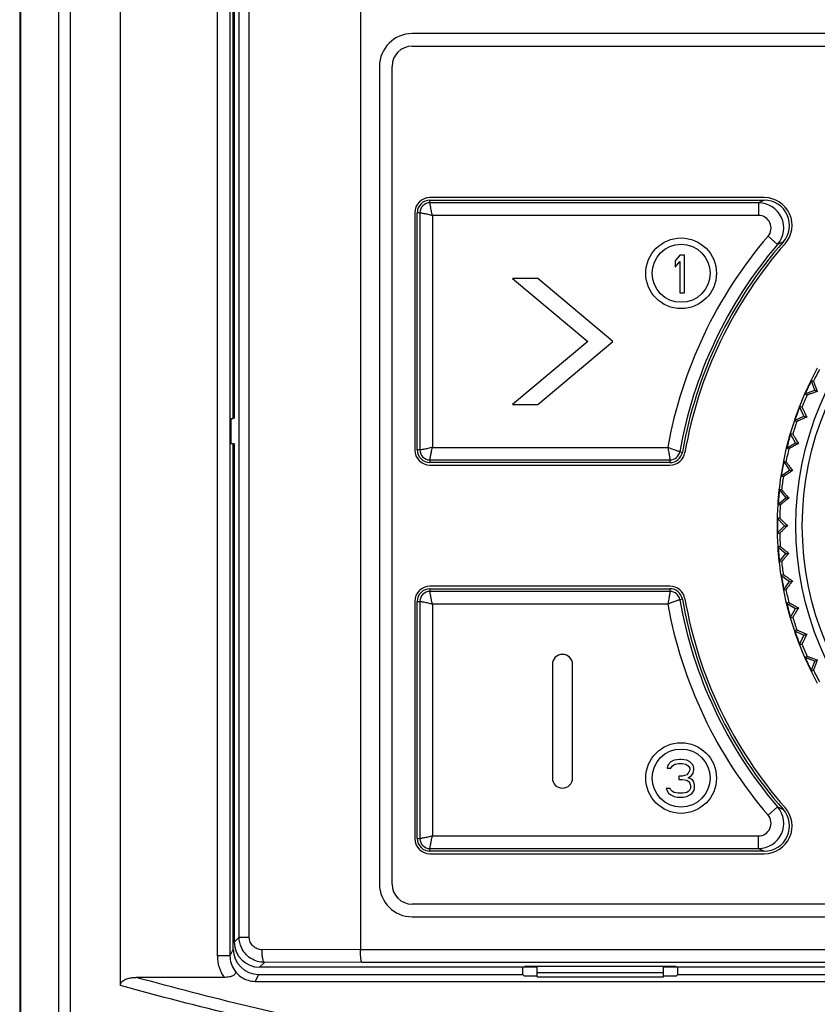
# Model space of a CAD drawing. Header units: millimetres. Extents: x 1117 to 38156, y -1945 to 7303.
# Tile 798 of 831: x 32866 to 32898, y 5560 to 5599. Entities that reach past the tile are written whole.
import ezdxf

# ---------------------------------------------------------------- set-up
doc = ezdxf.new("R2010")
doc.units = ezdxf.units.MM

msp = doc.modelspace()

# ---------------------------------------------------------------- linework, layer by layer
at = {"color": 7, "linetype": 'Continuous'}
for p, q in [((32866.332, 5667.061), (32866.332, 5537.797)), ((32868.332, 5667.307), (32868.332, 5537.449)), ((32870.32, 5560.984), (32870.32, 5667.154)), ((32866.358, 5667.04), (32866.358, 5537.812)), ((32867.875, 5667.04), (32867.875, 5537.812)), ((32879.832, 5646.795), (32879.832, 5562.411)), ((32874.16, 5645.785), (32874.16, 5562.158)), ((32874.66, 5645.785), (32874.66, 5562.158)), ((32875.026, 5562.896), (32875.026, 5645.763)), ((32875.428, 5562.896), (32875.428, 5645.763)), ((32874.792, 5583.452), (32874.792, 5629.452)), ((32874.832, 5629.452), (32874.832, 5583.452)), ((32936.782, 5598.702), (32881.882, 5598.702)), ((32881.882, 5598.202), (32936.782, 5598.202)), ((32880.582, 5597.402), (32880.582, 5565.002)), ((32881.082, 5565.002), (32881.082, 5597.402)), ((32895.827, 5592.202), (32882.582, 5592.202)), ((32882.582, 5591.997), (32882.582, 5592.102)), ((32882.582, 5592.102), (32895.827, 5592.102)), ((32895.597, 5591.997), (32882.582, 5591.997)), ((32895.597, 5591.997), (32895.597, 5591.497)), ((32881.982, 5591.602), (32881.982, 5582.202)), ((32882.082, 5582.202), (32882.082, 5591.602)), ((32882.187, 5591.602), (32882.082, 5591.602)), ((32882.187, 5591.602), (32882.187, 5582.202)), ((32882.687, 5591.497), (32882.687, 5582.306)), ((32895.597, 5591.497), (32882.687, 5591.497)), ((32896.355, 5590.345), (32895.976, 5590.671)), ((32892.479, 5589.922), (32892.292, 5589.698)), ((32892.667, 5589.922), (32892.479, 5589.922)), ((32892.667, 5588.422), (32892.667, 5589.922)), ((32892.292, 5589.698), (32892.292, 5589.443)), ((32892.292, 5589.443), (32892.479, 5589.666)), ((32892.479, 5589.666), (32892.479, 5588.422)), ((32885.852, 5589.002), (32888.832, 5586.502)), ((32886.852, 5589.002), (32885.852, 5589.002)), ((32889.832, 5586.502), (32886.852, 5589.002)), ((32892.479, 5588.422), (32892.667, 5588.422)), ((32888.832, 5586.502), (32885.852, 5584.002)), ((32886.852, 5584.002), (32889.832, 5586.502)), ((32897.771, 5584.921), (32897.679, 5584.964)), ((32897.823, 5584.568), (32897.679, 5584.964)), ((32897.427, 5584.424), (32897.823, 5584.568)), ((32897.427, 5584.424), (32897.519, 5584.381)), ((32897.823, 5584.568), (32897.926, 5584.52)), ((32885.852, 5584.002), (32886.852, 5584.002)), ((32897.316, 5583.892), (32897.221, 5583.927)), ((32897.399, 5583.545), (32897.221, 5583.927)), ((32874.676, 5583.452), (32874.792, 5583.452)), ((32874.706, 5582.452), (32874.706, 5583.452)), ((32897.017, 5583.366), (32897.399, 5583.545)), ((32897.017, 5583.366), (32897.112, 5583.332)), ((32897.399, 5583.545), (32897.506, 5583.506)), ((32896.953, 5582.827), (32896.855, 5582.853)), ((32897.066, 5582.488), (32896.855, 5582.853)), ((32874.676, 5582.452), (32874.792, 5582.452)), ((32874.792, 5562.422), (32874.792, 5582.452)), ((32874.832, 5582.452), (32874.832, 5562.701)), ((32896.701, 5582.277), (32897.066, 5582.488)), ((32897.066, 5582.488), (32897.176, 5582.459)), ((32882.187, 5582.202), (32882.082, 5582.202)), ((32882.687, 5582.306), (32892.003, 5582.306)), ((32892.48, 5582.134), (32892.583, 5582.116)), ((32896.701, 5582.277), (32896.799, 5582.251)), ((32882.582, 5581.806), (32882.582, 5581.702)), ((32882.582, 5581.806), (32892.091, 5581.806)), ((32892.091, 5581.702), (32882.582, 5581.702)), ((32892.091, 5581.806), (32892.091, 5581.702)), ((32896.684, 5581.734), (32896.584, 5581.752)), ((32896.584, 5581.752), (32896.826, 5581.407)), ((32882.582, 5581.602), (32892.091, 5581.602)), ((32896.481, 5581.165), (32896.826, 5581.407)), ((32896.826, 5581.407), (32896.938, 5581.387)), ((32896.481, 5581.165), (32896.581, 5581.147)), ((32896.512, 5580.623), (32896.411, 5580.631)), ((32896.411, 5580.631), (32896.682, 5580.308)), ((32896.359, 5580.037), (32896.682, 5580.308)), ((32896.682, 5580.308), (32896.795, 5580.298)), ((32896.359, 5580.037), (32896.46, 5580.028)), ((32896.335, 5579.5), (32896.633, 5579.202)), ((32896.437, 5579.5), (32896.335, 5579.5)), ((32896.335, 5578.903), (32896.633, 5579.202)), ((32896.335, 5578.903), (32896.437, 5578.903)), ((32896.633, 5579.202), (32896.747, 5579.202)), ((32896.46, 5578.375), (32896.359, 5578.366)), ((32896.359, 5578.366), (32896.682, 5578.095)), ((32896.682, 5578.095), (32896.795, 5578.105)), ((32896.411, 5577.772), (32896.682, 5578.095)), ((32896.411, 5577.772), (32896.512, 5577.781)), ((32896.581, 5577.256), (32896.481, 5577.238)), ((32896.481, 5577.238), (32896.826, 5576.996)), ((32896.584, 5576.651), (32896.826, 5576.996)), ((32896.826, 5576.996), (32896.938, 5577.016)), ((32892.091, 5576.802), (32882.582, 5576.802)), ((32882.582, 5576.702), (32882.582, 5576.597)), ((32882.582, 5576.702), (32892.091, 5576.702)), ((32892.091, 5576.597), (32882.582, 5576.597)), ((32892.091, 5576.702), (32892.091, 5576.597)), ((32896.584, 5576.651), (32896.684, 5576.669)), ((32881.982, 5576.202), (32881.982, 5566.802)), ((32882.082, 5566.802), (32882.082, 5576.202)), ((32882.082, 5576.202), (32882.187, 5576.202)), ((32882.187, 5576.202), (32882.187, 5566.802)), ((32892.583, 5576.287), (32892.48, 5576.269)), ((32896.799, 5576.152), (32896.701, 5576.126)), ((32882.687, 5576.097), (32882.687, 5566.906)), ((32892.003, 5576.097), (32882.687, 5576.097)), ((32896.701, 5576.126), (32897.066, 5575.915)), ((32896.855, 5575.55), (32897.066, 5575.915)), ((32897.066, 5575.915), (32897.176, 5575.944)), ((32896.855, 5575.55), (32896.953, 5575.576)), ((32897.112, 5575.071), (32897.017, 5575.037)), ((32897.017, 5575.037), (32897.399, 5574.858)), ((32897.221, 5574.476), (32897.399, 5574.858)), ((32897.399, 5574.858), (32897.506, 5574.897)), ((32897.221, 5574.476), (32897.316, 5574.511)), ((32897.519, 5574.022), (32897.427, 5573.979)), ((32897.823, 5573.835), (32897.427, 5573.979)), ((32897.679, 5573.439), (32897.823, 5573.835)), ((32897.823, 5573.835), (32897.926, 5573.883)), ((32887.432, 5573.702), (32887.432, 5569.202)), ((32888.232, 5569.202), (32888.232, 5573.702)), ((32897.679, 5573.439), (32897.771, 5573.482)), ((32892.254, 5569.91), (32892.129, 5569.846)), ((32892.473, 5569.942), (32892.254, 5569.91)), ((32892.535, 5569.942), (32892.473, 5569.942)), ((32892.754, 5569.91), (32892.535, 5569.942)), ((32892.879, 5569.846), (32892.754, 5569.91)), ((32892.004, 5569.718), (32891.973, 5569.59)), ((32891.973, 5569.59), (32892.129, 5569.59)), ((32892.129, 5569.846), (32892.004, 5569.718)), ((32892.129, 5569.59), (32892.192, 5569.686)), ((32892.192, 5569.686), (32892.285, 5569.75)), ((32892.285, 5569.75), (32892.442, 5569.782)), ((32892.442, 5569.782), (32892.567, 5569.782)), ((32892.567, 5569.782), (32892.723, 5569.75)), ((32892.723, 5569.75), (32892.817, 5569.686)), ((32892.817, 5569.686), (32892.879, 5569.59)), ((32892.879, 5569.527), (32892.817, 5569.399)), ((32893.004, 5569.718), (32892.879, 5569.846)), ((32892.879, 5569.59), (32892.879, 5569.527)), ((32893.035, 5569.59), (32893.004, 5569.718)), ((32893.004, 5569.399), (32893.035, 5569.527)), ((32893.035, 5569.527), (32893.035, 5569.59)), ((32892.567, 5569.271), (32892.442, 5569.271)), ((32892.442, 5569.271), (32892.442, 5569.144)), ((32892.442, 5569.144), (32892.567, 5569.144)), ((32892.754, 5569.335), (32892.567, 5569.271)), ((32892.567, 5569.144), (32892.754, 5569.112)), ((32892.817, 5569.399), (32892.754, 5569.335)), ((32892.817, 5569.207), (32892.942, 5569.303)), ((32892.973, 5569.144), (32892.817, 5569.207)), ((32892.942, 5569.303), (32893.004, 5569.399)), ((32893.035, 5569.048), (32892.973, 5569.144)), ((32892.098, 5568.793), (32891.942, 5568.793)), ((32891.942, 5568.793), (32891.973, 5568.697)), ((32892.129, 5568.729), (32892.098, 5568.793)), ((32892.754, 5569.112), (32892.848, 5569.048)), ((32892.848, 5569.048), (32892.91, 5568.92)), ((32892.91, 5568.793), (32892.879, 5568.729)), ((32892.91, 5568.92), (32892.91, 5568.793)), ((32893.067, 5568.92), (32893.035, 5569.048)), ((32893.035, 5568.697), (32893.067, 5568.793)), ((32893.067, 5568.793), (32893.067, 5568.92)), ((32891.973, 5568.697), (32892.035, 5568.601)), ((32892.035, 5568.601), (32892.129, 5568.537)), ((32892.192, 5568.665), (32892.129, 5568.729)), ((32892.129, 5568.537), (32892.254, 5568.473)), ((32892.254, 5568.633), (32892.192, 5568.665)), ((32892.41, 5568.601), (32892.254, 5568.633)), ((32892.254, 5568.473), (32892.379, 5568.442)), ((32892.379, 5568.442), (32892.629, 5568.442)), ((32892.598, 5568.601), (32892.41, 5568.601)), ((32892.754, 5568.633), (32892.598, 5568.601)), ((32892.629, 5568.442), (32892.754, 5568.473)), ((32892.817, 5568.665), (32892.754, 5568.633)), ((32892.754, 5568.473), (32892.879, 5568.537)), ((32892.879, 5568.729), (32892.817, 5568.665)), ((32892.879, 5568.537), (32892.973, 5568.601)), ((32892.973, 5568.601), (32893.035, 5568.697)), ((32896.355, 5568.058), (32895.976, 5567.732)), ((32882.082, 5566.802), (32882.187, 5566.802)), ((32882.687, 5566.906), (32895.597, 5566.906)), ((32895.597, 5566.406), (32895.597, 5566.906)), ((32882.582, 5566.406), (32895.597, 5566.406)), ((32882.582, 5566.302), (32882.582, 5566.406)), ((32895.827, 5566.302), (32882.582, 5566.302)), ((32882.582, 5566.202), (32895.827, 5566.202)), ((32936.782, 5564.202), (32881.882, 5564.202)), ((32881.882, 5563.702), (32936.782, 5563.702)), ((32874.832, 5562.701), (32875.026, 5562.896)), ((32875.026, 5562.896), (32875.428, 5562.896)), ((32874.66, 5562.158), (32874.16, 5562.158)), ((32874.792, 5562.422), (32874.66, 5562.158)), ((32879.832, 5562.411), (32875.93, 5562.398)), ((32879.832, 5562.411), (32938.832, 5562.411)), ((32875.832, 5561.702), (32876.028, 5561.898)), ((32879.881, 5561.911), (32876.028, 5561.898)), ((32879.881, 5561.911), (32938.782, 5561.911)), ((32892.332, 5561.728), (32886.332, 5561.728)), ((32886.332, 5561.702), (32886.332, 5561.728)), ((32886.832, 5561.326), (32886.832, 5561.728)), ((32891.832, 5561.326), (32891.832, 5561.728)), ((32892.332, 5561.702), (32892.332, 5561.728)), ((32875.792, 5561.422), (32875.653, 5561.145)), ((32875.792, 5561.422), (32886.258, 5561.422)), ((32886.832, 5561.702), (32875.832, 5561.702)), ((32886.258, 5561.422), (32886.258, 5561.702)), ((32886.258, 5561.422), (32886.332, 5561.349)), ((32886.832, 5561.349), (32886.332, 5561.349)), ((32886.832, 5561.502), (32891.832, 5561.502)), ((32886.832, 5561.326), (32891.832, 5561.326)), ((32926.832, 5561.702), (32891.832, 5561.702)), ((32892.332, 5561.349), (32891.832, 5561.349)), ((32892.405, 5561.422), (32892.332, 5561.349)), ((32892.405, 5561.422), (32892.405, 5561.702)), ((32892.405, 5561.422), (32926.258, 5561.422)), ((32874.429, 5561.302), (32870.951, 5561.302)), ((32875.653, 5561.145), (32943.01, 5561.145))]:
    msp.add_line(p, q, dxfattribs=at)
for centre, radius in [((32909.332, 5579.202), 12.258), ((32909.332, 5579.202), 12), ((32892.532, 5589.202), 1.4), ((32892.532, 5589.202), 1.15), ((32892.532, 5569.202), 1.4), ((32892.532, 5569.202), 1.15)]:
    msp.add_circle(centre, radius, dxfattribs=at)
for centre, radius, start, end in [((32881.882, 5597.402), 1.3, 90, 180), ((32881.882, 5597.402), 0.8, 90, 180), ((32882.582, 5591.602), 0.6, 90, 180), ((32895.827, 5591.102), 1.1, 318.6153, 90), ((32882.582, 5591.602), 0.5, 90, 180), ((32882.582, 5591.602), 0.395, 90, 180), ((32912.212, 5555.825), 39.805, 114.3079, 114.6721), ((32895.596, 5590.997), 1, 319.3633, 89.9818), ((32895.827, 5591.102), 1, 318.5876, 90.0267), ((32895.597, 5590.997), 0.5, 319.3298, 90.0199), ((32909.332, 5579.202), 17.605, 139.3448, 169.8423), ((32909.332, 5579.202), 17.105, 139.3451, 170.1291), ((32909.332, 5579.202), 17, 138.6143, 170.1291), ((32909.332, 5579.202), 16.9, 138.6153, 170.1291), ((32911.605, 5555.133), 38.373, 113.0555, 113.4161), ((32909.332, 5579.202), 13, 151.3147, 158.6853), ((32909.332, 5579.202), 12.898, 151.325, 153.675), ((32909.332, 5579.202), 12.983, 153.6807, 156.3204), ((32909.332, 5579.202), 12.898, 156.325, 158.675), ((32909.332, 5579.202), 13, 158.6901, 161.3066), ((32909.332, 5579.202), 12.983, 158.6951, 161.1531), ((32909.332, 5579.202), 13, 161.3147, 168.6853), ((32909.332, 5579.202), 12.898, 161.325, 163.675), ((32909.332, 5579.202), 12.983, 163.677, 166.3211), ((32882.582, 5582.202), 0.6, 180, 270), ((32882.582, 5582.202), 0.5, 180, 270), ((32882.582, 5582.202), 0.395, 180, 270), ((32892.091, 5582.202), 0.395, 270, 350.1291), ((32892.091, 5582.202), 0.5, 270, 350.1291), ((32892.091, 5582.202), 0.6, 270, 350.1291), ((32909.332, 5579.202), 12.898, 166.325, 168.675), ((32909.332, 5579.202), 13, 168.6924, 171.3072), ((32909.332, 5579.202), 12.983, 168.6973, 171.1549), ((32909.332, 5579.202), 13, 171.3147, 176.2993), ((32909.332, 5579.202), 12.898, 171.325, 173.675), ((32909.332, 5579.202), 12.983, 173.668, 176.301), ((32909.332, 5579.202), 13, 176.3147, 183.6853), ((32909.332, 5579.202), 12.898, 176.325, 178.675), ((32909.332, 5579.202), 12.983, 178.6827, 181.1683), ((32909.332, 5579.202), 12.898, 181.325, 183.675), ((32909.332, 5579.202), 13, 183.7007, 188.6853), ((32909.332, 5579.202), 12.983, 183.699, 186.332), ((32909.332, 5579.202), 12.898, 186.325, 188.675), ((32909.332, 5579.202), 13, 188.6928, 191.3076), ((32909.332, 5579.202), 12.983, 188.6978, 191.1544), ((32882.582, 5576.202), 0.6, 90, 180), ((32882.582, 5576.202), 0.5, 90, 180), ((32882.582, 5576.202), 0.395, 90, 180), ((32892.091, 5576.202), 0.6, 9.8709, 90), ((32892.091, 5576.202), 0.5, 9.8709, 90), ((32892.091, 5576.202), 0.395, 9.8709, 90), ((32909.332, 5579.202), 13, 191.3147, 198.6853), ((32909.332, 5579.202), 12.898, 191.325, 193.675), ((32909.332, 5579.202), 17.105, 189.8709, 220.655), ((32909.332, 5579.202), 17, 189.8709, 221.3857), ((32909.332, 5579.202), 16.9, 189.8709, 221.3847), ((32909.332, 5579.202), 17.605, 190.1579, 220.6552), ((32909.332, 5579.202), 12.983, 193.6789, 196.323), ((32909.332, 5579.202), 12.898, 196.325, 198.675), ((32909.332, 5579.202), 13, 198.6934, 201.3099), ((32909.332, 5579.202), 12.983, 198.6983, 201.1577), ((32909.332, 5579.202), 13, 201.3147, 208.6853), ((32909.332, 5579.202), 12.898, 201.325, 203.675), ((32887.832, 5573.702), 0.4, 0, 180), ((32909.332, 5579.202), 12.983, 203.6796, 206.3193), ((32909.332, 5579.202), 12.898, 206.325, 208.675), ((32887.832, 5569.202), 0.4, 180, 0), ((32895.596, 5567.406), 1, 270.0182, 40.6367), ((32895.827, 5567.302), 1.1, 270, 41.3847), ((32895.827, 5567.301), 1, 269.9733, 41.4124), ((32911.661, 5603.402), 38.516, 246.585, 246.9442), ((32895.597, 5567.406), 0.5, 269.9801, 40.6703), ((32882.582, 5566.802), 0.6, 180, 270), ((32882.582, 5566.802), 0.5, 180, 270), ((32882.582, 5566.802), 0.395, 180, 270), ((32912.13, 5602.396), 39.606, 245.3268, 245.6928), ((32881.882, 5565.002), 1.3, 180, 270), ((32881.882, 5565.002), 0.8, 180, 270), ((32875.661, 5562.158), 1.5, 180.0023, 214.8248)]:
    msp.add_arc(centre, radius, start, end, dxfattribs=at)
for centre, major_axis, ratio, start_param, end_param in [((32875.832, 5562.702), (0.707, 0.707), 0.999695, -3.926839, -2.356347), ((32875.792, 5562.422), (-0.447, -0.895), 0.99981, 5.176082, 6.746726)]:
    msp.add_ellipse(centre, major_axis=major_axis, ratio=ratio, start_param=start_param, end_param=end_param, dxfattribs=at)
for points, knots in [([(32882.687, 5591.497), (32882.668, 5591.558), (32882.64, 5591.674), (32882.612, 5591.811), (32882.596, 5591.902), (32882.588, 5591.949), (32882.584, 5591.979), (32882.582, 5591.993), (32882.582, 5591.997)], [0, 0, 0, 0, 0.375828, 0.698411, 0.823801, 0.918165, 0.977677, 1, 1, 1, 1]), ([(32882.187, 5591.602), (32882.19, 5591.602), (32882.204, 5591.599), (32882.234, 5591.595), (32882.281, 5591.587), (32882.343, 5591.577), (32882.418, 5591.562), (32882.534, 5591.537), (32882.625, 5591.515), (32882.686, 5591.497)], [0, 0, 0, 0, 0.022317, 0.081844, 0.176208, 0.301587, 0.452932, 0.624181, 1, 1, 1, 1]), ([(32897.771, 5584.921), (32897.772, 5584.921), (32897.773, 5584.918), (32897.776, 5584.912), (32897.78, 5584.902), (32897.786, 5584.888), (32897.793, 5584.871), (32897.804, 5584.843), (32897.821, 5584.8), (32897.843, 5584.741), (32897.869, 5584.673), (32897.896, 5584.599), (32897.916, 5584.547), (32897.926, 5584.52)], [0, 0, 0, 0, 0.006467, 0.022314, 0.047417, 0.081484, 0.124046, 0.174615, 0.297555, 0.445709, 0.614672, 0.800566, 1, 1, 1, 1]), ([(32897.926, 5584.52), (32897.899, 5584.511), (32897.847, 5584.492), (32897.772, 5584.466), (32897.704, 5584.442), (32897.644, 5584.421), (32897.6, 5584.406), (32897.571, 5584.396), (32897.554, 5584.391), (32897.54, 5584.386), (32897.529, 5584.383), (32897.523, 5584.382), (32897.52, 5584.38), (32897.519, 5584.381)], [0, 0, 0, 0, 0.199481, 0.385367, 0.554329, 0.702459, 0.82537, 0.875938, 0.918501, 0.952563, 0.977679, 0.993532, 1, 1, 1, 1]), ([(32897.316, 5583.892), (32897.317, 5583.892), (32897.319, 5583.888), (32897.322, 5583.883), (32897.327, 5583.873), (32897.334, 5583.86), (32897.342, 5583.844), (32897.356, 5583.816), (32897.376, 5583.775), (32897.404, 5583.718), (32897.435, 5583.653), (32897.47, 5583.582), (32897.493, 5583.532), (32897.506, 5583.506)], [0, 0, 0, 0, 0.006467, 0.022314, 0.047417, 0.081484, 0.124046, 0.174615, 0.297555, 0.445709, 0.614672, 0.800566, 1, 1, 1, 1]), ([(32897.506, 5583.506), (32897.48, 5583.494), (32897.429, 5583.471), (32897.357, 5583.438), (32897.291, 5583.408), (32897.234, 5583.383), (32897.191, 5583.364), (32897.163, 5583.352), (32897.146, 5583.344), (32897.133, 5583.339), (32897.123, 5583.335), (32897.117, 5583.333), (32897.113, 5583.331), (32897.112, 5583.332)], [0, 0, 0, 0, 0.199481, 0.385367, 0.554329, 0.702459, 0.82537, 0.875938, 0.918501, 0.952563, 0.977679, 0.993532, 1, 1, 1, 1]), ([(32896.953, 5582.827), (32896.954, 5582.827), (32896.956, 5582.824), (32896.96, 5582.819), (32896.966, 5582.809), (32896.974, 5582.797), (32896.983, 5582.782), (32896.999, 5582.755), (32897.023, 5582.716), (32897.056, 5582.662), (32897.093, 5582.599), (32897.133, 5582.531), (32897.161, 5582.483), (32897.176, 5582.459)], [0, 0, 0, 0, 0.006467, 0.022314, 0.047417, 0.081484, 0.124046, 0.174615, 0.297555, 0.445709, 0.614672, 0.800566, 1, 1, 1, 1]), ([(32897.176, 5582.459), (32897.151, 5582.445), (32897.103, 5582.417), (32897.033, 5582.378), (32896.97, 5582.343), (32896.915, 5582.312), (32896.875, 5582.29), (32896.848, 5582.275), (32896.832, 5582.267), (32896.819, 5582.26), (32896.809, 5582.255), (32896.803, 5582.253), (32896.8, 5582.251), (32896.799, 5582.251)], [0, 0, 0, 0, 0.199481, 0.385367, 0.554329, 0.702459, 0.82537, 0.875938, 0.918501, 0.952563, 0.977679, 0.993532, 1, 1, 1, 1]), ([(32882.686, 5582.306), (32882.625, 5582.288), (32882.509, 5582.26), (32882.372, 5582.231), (32882.281, 5582.216), (32882.234, 5582.208), (32882.204, 5582.204), (32882.19, 5582.202), (32882.187, 5582.202)], [0, 0, 0, 0, 0.375828, 0.698411, 0.823801, 0.918165, 0.977677, 1, 1, 1, 1]), ([(32882.582, 5581.806), (32882.582, 5581.81), (32882.584, 5581.824), (32882.588, 5581.854), (32882.596, 5581.901), (32882.607, 5581.963), (32882.621, 5582.038), (32882.646, 5582.154), (32882.668, 5582.245), (32882.687, 5582.306)], [0, 0, 0, 0, 0.022317, 0.081844, 0.176208, 0.301587, 0.452932, 0.624181, 1, 1, 1, 1]), ([(32892.003, 5582.306), (32892.018, 5582.244), (32892.042, 5582.128), (32892.066, 5581.991), (32892.079, 5581.9), (32892.086, 5581.853), (32892.089, 5581.824), (32892.091, 5581.81), (32892.091, 5581.806)], [0, 0, 0, 0, 0.376664, 0.699169, 0.824285, 0.918382, 0.977727, 1, 1, 1, 1]), ([(32892.48, 5582.134), (32892.476, 5582.134), (32892.463, 5582.139), (32892.435, 5582.147), (32892.39, 5582.161), (32892.303, 5582.19), (32892.171, 5582.237), (32892.061, 5582.28), (32892.003, 5582.306)], [0, 0, 0, 0, 0.022273, 0.0816, 0.17568, 0.300788, 0.623301, 1, 1, 1, 1]), ([(32896.684, 5581.734), (32896.685, 5581.734), (32896.687, 5581.731), (32896.692, 5581.727), (32896.698, 5581.718), (32896.707, 5581.706), (32896.718, 5581.692), (32896.737, 5581.667), (32896.764, 5581.63), (32896.801, 5581.578), (32896.843, 5581.52), (32896.889, 5581.455), (32896.921, 5581.41), (32896.938, 5581.387)], [0, 0, 0, 0, 0.006467, 0.022314, 0.047417, 0.081484, 0.124046, 0.174615, 0.297555, 0.445709, 0.614672, 0.800566, 1, 1, 1, 1]), ([(32896.938, 5581.387), (32896.914, 5581.371), (32896.869, 5581.339), (32896.803, 5581.294), (32896.744, 5581.254), (32896.691, 5581.218), (32896.653, 5581.193), (32896.627, 5581.176), (32896.612, 5581.166), (32896.6, 5581.158), (32896.591, 5581.152), (32896.585, 5581.149), (32896.582, 5581.147), (32896.581, 5581.147)], [0, 0, 0, 0, 0.199481, 0.385367, 0.554329, 0.702459, 0.82537, 0.875938, 0.918501, 0.952563, 0.977679, 0.993532, 1, 1, 1, 1]), ([(32896.512, 5580.623), (32896.513, 5580.622), (32896.515, 5580.62), (32896.52, 5580.615), (32896.527, 5580.607), (32896.537, 5580.597), (32896.549, 5580.583), (32896.57, 5580.56), (32896.6, 5580.525), (32896.641, 5580.477), (32896.688, 5580.423), (32896.74, 5580.362), (32896.776, 5580.32), (32896.795, 5580.298)], [0, 0, 0, 0, 0.006467, 0.022314, 0.047417, 0.081484, 0.124046, 0.174615, 0.297555, 0.445709, 0.614672, 0.800566, 1, 1, 1, 1]), ([(32896.795, 5580.298), (32896.773, 5580.28), (32896.73, 5580.245), (32896.668, 5580.194), (32896.613, 5580.149), (32896.564, 5580.109), (32896.528, 5580.08), (32896.504, 5580.061), (32896.489, 5580.049), (32896.478, 5580.041), (32896.469, 5580.034), (32896.463, 5580.031), (32896.461, 5580.028), (32896.46, 5580.028)], [0, 0, 0, 0, 0.199481, 0.385367, 0.554329, 0.702459, 0.82537, 0.875938, 0.918501, 0.952563, 0.977679, 0.993532, 1, 1, 1, 1]), ([(32896.437, 5579.5), (32896.438, 5579.5), (32896.44, 5579.497), (32896.445, 5579.493), (32896.453, 5579.486), (32896.464, 5579.476), (32896.477, 5579.464), (32896.5, 5579.442), (32896.533, 5579.41), (32896.578, 5579.366), (32896.63, 5579.316), (32896.687, 5579.26), (32896.726, 5579.222), (32896.747, 5579.202)], [0, 0, 0, 0, 0.006467, 0.022314, 0.047417, 0.081484, 0.124046, 0.174615, 0.297555, 0.445709, 0.614672, 0.800566, 1, 1, 1, 1]), ([(32896.747, 5579.202), (32896.726, 5579.181), (32896.687, 5579.143), (32896.63, 5579.087), (32896.578, 5579.037), (32896.533, 5578.993), (32896.5, 5578.961), (32896.477, 5578.939), (32896.464, 5578.927), (32896.453, 5578.917), (32896.445, 5578.91), (32896.44, 5578.906), (32896.438, 5578.903), (32896.437, 5578.903)], [0, 0, 0, 0, 0.199481, 0.385367, 0.554329, 0.702459, 0.82537, 0.875938, 0.918501, 0.952563, 0.977679, 0.993532, 1, 1, 1, 1]), ([(32896.46, 5578.375), (32896.461, 5578.375), (32896.463, 5578.372), (32896.469, 5578.369), (32896.478, 5578.362), (32896.489, 5578.354), (32896.504, 5578.342), (32896.528, 5578.323), (32896.564, 5578.294), (32896.613, 5578.254), (32896.669, 5578.209), (32896.73, 5578.158), (32896.773, 5578.123), (32896.795, 5578.105)], [0, 0, 0, 0, 0.006467, 0.022314, 0.047417, 0.081484, 0.124046, 0.174615, 0.297555, 0.445709, 0.614672, 0.800566, 1, 1, 1, 1]), ([(32896.795, 5578.105), (32896.776, 5578.083), (32896.74, 5578.041), (32896.688, 5577.98), (32896.641, 5577.926), (32896.6, 5577.878), (32896.57, 5577.843), (32896.549, 5577.82), (32896.537, 5577.807), (32896.527, 5577.796), (32896.52, 5577.788), (32896.515, 5577.783), (32896.513, 5577.781), (32896.512, 5577.781)], [0, 0, 0, 0, 0.199481, 0.385367, 0.554329, 0.702459, 0.82537, 0.875938, 0.918501, 0.952563, 0.977679, 0.993532, 1, 1, 1, 1]), ([(32896.581, 5577.256), (32896.582, 5577.256), (32896.585, 5577.254), (32896.591, 5577.251), (32896.6, 5577.245), (32896.612, 5577.237), (32896.627, 5577.227), (32896.653, 5577.21), (32896.691, 5577.185), (32896.744, 5577.149), (32896.803, 5577.109), (32896.869, 5577.064), (32896.914, 5577.032), (32896.938, 5577.016)], [0, 0, 0, 0, 0.006467, 0.022314, 0.047417, 0.081484, 0.124046, 0.174615, 0.297555, 0.445709, 0.614672, 0.800566, 1, 1, 1, 1]), ([(32896.938, 5577.016), (32896.921, 5576.993), (32896.889, 5576.948), (32896.843, 5576.883), (32896.801, 5576.825), (32896.764, 5576.773), (32896.737, 5576.736), (32896.718, 5576.711), (32896.707, 5576.697), (32896.698, 5576.685), (32896.692, 5576.676), (32896.687, 5576.672), (32896.685, 5576.669), (32896.684, 5576.669)], [0, 0, 0, 0, 0.199481, 0.385367, 0.554329, 0.702459, 0.82537, 0.875938, 0.918501, 0.952563, 0.977679, 0.993532, 1, 1, 1, 1]), ([(32882.687, 5576.097), (32882.668, 5576.158), (32882.64, 5576.274), (32882.612, 5576.411), (32882.596, 5576.502), (32882.588, 5576.549), (32882.584, 5576.579), (32882.582, 5576.593), (32882.582, 5576.597)], [0, 0, 0, 0, 0.375828, 0.698411, 0.823801, 0.918165, 0.977677, 1, 1, 1, 1]), ([(32892.091, 5576.597), (32892.091, 5576.593), (32892.089, 5576.579), (32892.086, 5576.55), (32892.079, 5576.503), (32892.066, 5576.412), (32892.042, 5576.275), (32892.018, 5576.159), (32892.003, 5576.097)], [0, 0, 0, 0, 0.022273, 0.081618, 0.175715, 0.300831, 0.623336, 1, 1, 1, 1]), ([(32882.187, 5576.202), (32882.19, 5576.202), (32882.204, 5576.199), (32882.234, 5576.195), (32882.281, 5576.187), (32882.343, 5576.177), (32882.418, 5576.162), (32882.534, 5576.137), (32882.625, 5576.115), (32882.686, 5576.097)], [0, 0, 0, 0, 0.022317, 0.081844, 0.176208, 0.301587, 0.452932, 0.624181, 1, 1, 1, 1]), ([(32892.003, 5576.097), (32892.061, 5576.123), (32892.171, 5576.166), (32892.303, 5576.213), (32892.39, 5576.242), (32892.435, 5576.256), (32892.463, 5576.264), (32892.476, 5576.269), (32892.48, 5576.269)], [0, 0, 0, 0, 0.376699, 0.699212, 0.82432, 0.9184, 0.977727, 1, 1, 1, 1]), ([(32896.799, 5576.152), (32896.8, 5576.152), (32896.803, 5576.15), (32896.809, 5576.148), (32896.819, 5576.143), (32896.832, 5576.136), (32896.848, 5576.128), (32896.875, 5576.113), (32896.915, 5576.091), (32896.97, 5576.06), (32897.033, 5576.025), (32897.103, 5575.986), (32897.151, 5575.958), (32897.176, 5575.944)], [0, 0, 0, 0, 0.006467, 0.022314, 0.047417, 0.081484, 0.124046, 0.174615, 0.297555, 0.445709, 0.614672, 0.800566, 1, 1, 1, 1]), ([(32897.176, 5575.944), (32897.161, 5575.92), (32897.133, 5575.872), (32897.093, 5575.804), (32897.056, 5575.742), (32897.023, 5575.687), (32896.999, 5575.648), (32896.983, 5575.621), (32896.974, 5575.606), (32896.966, 5575.594), (32896.96, 5575.584), (32896.956, 5575.579), (32896.954, 5575.576), (32896.953, 5575.576)], [0, 0, 0, 0, 0.199481, 0.385367, 0.554329, 0.702459, 0.82537, 0.875938, 0.918501, 0.952563, 0.977679, 0.993532, 1, 1, 1, 1]), ([(32897.112, 5575.071), (32897.113, 5575.072), (32897.117, 5575.07), (32897.123, 5575.068), (32897.133, 5575.064), (32897.146, 5575.059), (32897.163, 5575.051), (32897.191, 5575.039), (32897.234, 5575.02), (32897.291, 5574.995), (32897.357, 5574.965), (32897.429, 5574.932), (32897.48, 5574.909), (32897.506, 5574.897)], [0, 0, 0, 0, 0.006467, 0.022314, 0.047417, 0.081484, 0.124046, 0.174615, 0.297555, 0.445709, 0.614672, 0.800566, 1, 1, 1, 1]), ([(32897.506, 5574.897), (32897.493, 5574.871), (32897.47, 5574.821), (32897.435, 5574.75), (32897.404, 5574.685), (32897.376, 5574.628), (32897.356, 5574.587), (32897.342, 5574.559), (32897.334, 5574.543), (32897.327, 5574.53), (32897.322, 5574.52), (32897.319, 5574.515), (32897.317, 5574.511), (32897.316, 5574.511)], [0, 0, 0, 0, 0.199481, 0.385367, 0.554329, 0.702459, 0.82537, 0.875938, 0.918501, 0.952563, 0.977679, 0.993532, 1, 1, 1, 1]), ([(32897.519, 5574.022), (32897.52, 5574.023), (32897.523, 5574.021), (32897.529, 5574.02), (32897.54, 5574.017), (32897.554, 5574.012), (32897.571, 5574.007), (32897.6, 5573.997), (32897.644, 5573.982), (32897.704, 5573.961), (32897.772, 5573.937), (32897.847, 5573.911), (32897.899, 5573.892), (32897.926, 5573.883)], [0, 0, 0, 0, 0.006467, 0.022314, 0.047417, 0.081484, 0.124046, 0.174615, 0.297555, 0.445709, 0.614672, 0.800566, 1, 1, 1, 1]), ([(32897.926, 5573.883), (32897.916, 5573.856), (32897.896, 5573.804), (32897.869, 5573.73), (32897.843, 5573.662), (32897.821, 5573.603), (32897.804, 5573.56), (32897.793, 5573.532), (32897.786, 5573.515), (32897.78, 5573.501), (32897.776, 5573.491), (32897.773, 5573.485), (32897.772, 5573.482), (32897.771, 5573.482)], [0, 0, 0, 0, 0.199481, 0.385367, 0.554329, 0.702459, 0.82537, 0.875938, 0.918501, 0.952563, 0.977679, 0.993532, 1, 1, 1, 1]), ([(32882.686, 5566.906), (32882.625, 5566.888), (32882.509, 5566.86), (32882.372, 5566.831), (32882.281, 5566.816), (32882.234, 5566.808), (32882.204, 5566.804), (32882.19, 5566.802), (32882.187, 5566.802)], [0, 0, 0, 0, 0.375828, 0.698411, 0.823801, 0.918165, 0.977677, 1, 1, 1, 1]), ([(32882.582, 5566.406), (32882.582, 5566.41), (32882.584, 5566.424), (32882.588, 5566.454), (32882.596, 5566.501), (32882.607, 5566.563), (32882.621, 5566.638), (32882.646, 5566.754), (32882.668, 5566.845), (32882.687, 5566.906)], [0, 0, 0, 0, 0.022317, 0.081844, 0.176208, 0.301587, 0.452932, 0.624181, 1, 1, 1, 1]), ([(32875.93, 5562.398), (32875.865, 5562.397), (32875.734, 5562.422), (32875.568, 5562.532), (32875.455, 5562.698), (32875.428, 5562.83), (32875.428, 5562.896)], [0, 0, 0, 0, 0.247852, 0.496889, 0.747743, 1, 1, 1, 1]), ([(32876.028, 5561.898), (32875.84, 5561.897), (32875.456, 5562.007), (32875.195, 5562.31), (32875.117, 5562.481)], [0, 0, 0, 0, 0.499632, 1, 1, 1, 1]), ([(32876.028, 5561.898), (32876.02, 5561.898), (32876.004, 5561.911), (32875.978, 5561.961), (32875.953, 5562.063), (32875.934, 5562.217), (32875.93, 5562.334), (32875.93, 5562.398)], [0, 0, 0, 0, 0.041944, 0.108247, 0.325525, 0.636932, 1, 1, 1, 1]), ([(32879.881, 5561.911), (32879.876, 5561.912), (32879.868, 5561.928), (32879.861, 5561.956), (32879.853, 5562.003), (32879.846, 5562.064), (32879.84, 5562.139), (32879.834, 5562.256), (32879.832, 5562.348), (32879.832, 5562.411)], [0, 0, 0, 0, 0.028786, 0.08943, 0.182965, 0.306392, 0.455611, 0.625334, 1, 1, 1, 1]), ([(32874.84, 5561.585), (32874.861, 5561.555), (32874.886, 5561.499), (32874.858, 5561.422), (32874.803, 5561.376), (32874.727, 5561.341), (32874.601, 5561.309), (32874.498, 5561.302), (32874.429, 5561.302)], [0, 0, 0, 0, 0.175786, 0.264604, 0.374119, 0.510249, 0.665469, 1, 1, 1, 1]), ([(32874.84, 5561.585), (32874.914, 5561.474), (32875.144, 5561.242), (32875.469, 5561.145), (32875.653, 5561.145)], [0, 0, 0, 0, 0.420764, 1, 1, 1, 1]), ([(32870.32, 5560.984), (32870.32, 5561.016), (32870.335, 5561.082), (32870.397, 5561.159), (32870.479, 5561.213), (32870.598, 5561.263), (32870.758, 5561.295), (32870.887, 5561.302), (32870.951, 5561.302)], [0, 0, 0, 0, 0.125194, 0.250236, 0.375439, 0.500487, 0.750172, 1, 1, 1, 1]), ([(32882.87, 5558.126), (32881.792, 5558.319), (32877.577, 5559.122), (32873.399, 5560.122), (32870.32, 5560.984)], [0, 0, 0, 0, 0.255037, 1, 1, 1, 1]), ([(32883.02, 5558.559), (32881.985, 5558.745), (32877.932, 5559.52), (32873.914, 5560.479), (32870.951, 5561.302)], [0, 0, 0, 0, 0.254838, 1, 1, 1, 1])]:
    msp.add_open_spline(points, degree=3, knots=knots, dxfattribs=at)
for points in [[(32875.117, 5562.481), (32875.058, 5562.61), (32875.026, 5562.754), (32875.026, 5562.896)], [(32874.66, 5562.158), (32874.66, 5561.958), (32874.726, 5561.749), (32874.84, 5561.585)]]:
    msp.add_open_spline(points, degree=3, dxfattribs=at)

doc.saveas('drawing.dxf')
